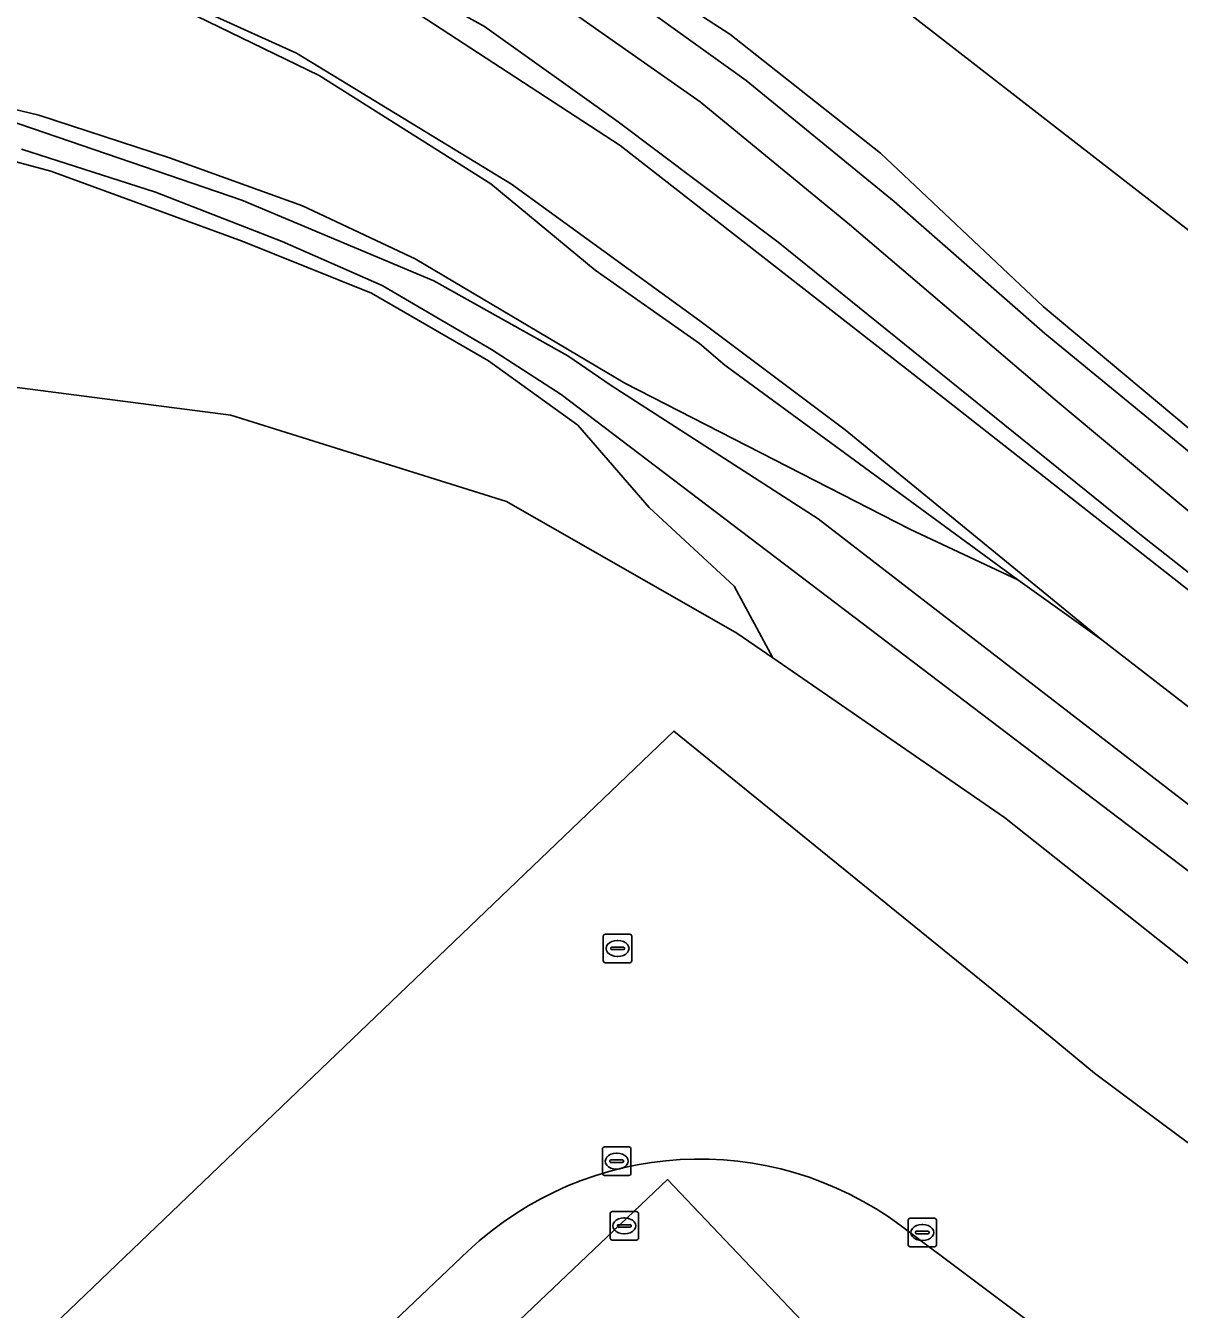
# Model space of a CAD drawing. Extents: x 156141 to 158132, y 385651 to 388333.
# Drawn here: x 156731.38 to 156771.87, y 388187.15 to 388232.22 of the extents above; entities that cross this region are included whole.
import ezdxf

# ---------------------------------------------------------------- set-up
doc = ezdxf.new("R2010")
doc.units = 0
for name, color, linetype in [('IMGEO_Grasland_agrarisch', 7, 'Continuous'), ('IMGEO_Groenvoorziening', 7, 'Continuous'), ('IMGEO_Kolk', 7, 'Continuous'), ('IMGEO_Loofbos', 7, 'Continuous'), ('IMGEO_Oever', 7, 'Continuous'), ('IMGEO_Parkeervlak_gesloten', 7, 'Continuous'), ('IMGEO_Rijbaan_lokaal_gesloten', 7, 'Continuous'), ('IMGEO_Rijbaan_lokaal_onverhard', 7, 'Continuous'), ('IMGEO_Rioolput', 7, 'Continuous'), ('IMGEO_Waterloop', 7, 'Continuous')]:
    doc.layers.add(name, color=color, linetype=linetype)

msp = doc.modelspace()

# ---------------------------------------------------------------- linework, layer by layer
at = {"layer": 'IMGEO_Grasland_agrarisch'}
for points in [[(156787.649, 388182.969), (156787.843, 388182.866), (156804.172, 388174.702), (156792.298, 388183.336), (156765.735, 388204.425), (156757.597, 388210.03), (156756.335, 388210.899), (156748.257, 388215.521), (156738.573, 388218.546), (156723.489, 388220.496), (156709.211, 388221.221), (156694.748, 388220.555), (156687.339, 388220.643), (156679.318, 388219.832), (156677.276, 388219.428), (156672.597, 388218.733), (156668.87, 388218.024), (156664.431, 388216.943), (156653.538, 388214.532), (156643.446, 388212.086), (156639.476, 388210.818), (156634.5, 388209.091), (156622.795, 388204.333), (156609.749, 388198.623)], [(156687.199, 388154.591), (156692.7, 388148.628), (156754.128, 388207.456), (156767.332, 388196.734), (156768.893, 388195.441), (156770.502, 388194.236), (156772.103, 388193.058), (156783.698, 388185.187)]]:
    msp.add_lwpolyline(points, dxfattribs=at)
at = {"layer": 'IMGEO_Groenvoorziening'}
for points in [[(156740.636, 388295.954), (156743.084, 388291.203), (156757.77, 388295.02), (156764.66, 388289.1), (156777.94, 388270.2), (156792.747, 388250), (156834.633, 388193.613), (156834.816, 388192.912), (156834.584, 388192.511), (156834.122, 388192.357), (156832.899, 388192.673), (156810.02, 388200.619), (156807.827, 388198.944), (156805.018, 388202.624), (156788.807, 388212.143), (156760.67, 388233.993)], [(156677.929, 388262.289), (156686.386, 388260.823), (156693.809, 388259.335), (156701.145, 388257.632), (156708.104, 388255.718), (156711.554, 388254.477), (156715.665, 388252.746), (156722.477, 388250.158), (156729.419, 388247.174), (156735.122, 388244.468), (156741.407, 388241.116), (156748.925, 388236.574), (156756.09, 388231.922), (156761.384, 388227.747), (156767.095, 388222.364), (156777.986, 388213.243), (156786.868, 388206.306), (156792.673, 388202.415), (156799.347, 388198.432), (156804.997, 388195.398), (156809.661, 388193.195), (156815.006, 388191.015), (156820.529, 388189.036)], [(156819.696, 388183.12), (156813.856, 388185.81), (156808.702, 388187.975), (156802.852, 388191.2), (156795.802, 388195.358), (156784.981, 388202.956), (156770.484, 388214.369), (156757.788, 388224.624), (156752.173, 388228.846), (156747.481, 388232.19), (156743.505, 388234.408), (156739.241, 388236.648), (156733.584, 388239.273), (156727.562, 388241.803), (156717.48, 388246.057), (156713.033, 388247.89), (156710.451, 388248.469), (156706.304, 388249.712), (156702.34, 388251.052), (156697.601, 388254.1)], [(156684.679, 388252.805), (156692.525, 388251.658), (156702.428, 388249.46), (156711.927, 388246.961), (156718.529, 388244.763), (156726.805, 388241.321), (156737.169, 388236.903), (156744.919, 388232.793), (156752.239, 388228.013), (156763.597, 388219.154), (156774.898, 388210.285), (156786.571, 388201.156), (156793.671, 388196.067), (156801.086, 388191.67), (156806.54, 388188.324), (156834.998, 388174.436)], [(156728.007, 388236.005), (156735.434, 388233.512), (156741.674, 388230.477), (156747.709, 388226.675), (156751.369, 388223.642), (156755.025, 388221.063), (156755.914, 388220.305), (156766.203, 388212.767), (156769.146, 388210.659), (156760.139, 388218.029), (156755.039, 388221.864), (156748.435, 388226.657), (156740.882, 388231.261), (156734.771, 388234.036), (156724.634, 388238.224)], [(156679.318, 388219.832), (156687.339, 388220.643), (156694.748, 388220.555), (156709.211, 388221.221), (156723.489, 388220.496), (156738.573, 388218.546), (156748.257, 388215.521), (156756.335, 388210.899), (156757.597, 388210.03), (156756.24, 388212.539), (156753.263, 388215.311), (156750.757, 388218.192), (156747.618, 388220.455), (156743.511, 388222.832), (156738.976, 388224.654), (156732.255, 388227.113), (156724.81, 388229.115), (156717.394, 388230.768), (156710.194, 388232.426), (156700.468, 388234.11), (156694.421, 388234.706), (156690.091, 388235.132), (156680.186, 388235.771)], [(156721.703, 388231.514), (156731.835, 388229.076), (156736.428, 388227.582), (156741.09, 388225.9), (156745.045, 388224.031), (156752.41, 388219.676), (156762.412, 388214.545), (156766.203, 388212.767), (156755.914, 388220.305), (156755.025, 388221.063), (156751.369, 388223.642), (156747.709, 388226.675), (156741.674, 388230.477), (156735.434, 388233.512), (156728.007, 388236.005)], [(156720.025, 388164.421), (156722.478, 388161.84), (156753.902, 388191.71), (156763.335, 388181.784)], [(156769.663, 388184.414), (156762.118, 388190.076)], [(156746.901, 388189.194), (156720.65, 388164.262), (156720.275, 388164.659), (156720.025, 388164.421)]]:
    msp.add_lwpolyline(points, dxfattribs=at)
msp.add_arc((156755.034, 388180.586), 11.842, 53.2592, 133.3753, dxfattribs=at)
at = {"layer": 'IMGEO_Kolk'}
for p, q in [((156751.622, 388191.929), (156751.622, 388192.781)), ((156751.697, 388192.855), (156752.549, 388192.855)), ((156752.11, 388192.635), (156752.135, 388192.635)), ((156752.623, 388192.781), (156752.623, 388191.929)), ((156751.881, 388192.349), (156751.881, 388192.361)), ((156752.319, 388192.312), (156751.921, 388192.312)), ((156751.924, 388192.398), (156752.322, 388192.398)), ((156752.133, 388192.075), (156752.108, 388192.075)), ((156752.365, 388192.361), (156752.365, 388192.349)), ((156752.549, 388191.855), (156751.697, 388191.855)), ((156751.889, 388189.656), (156751.889, 388190.508)), ((156751.964, 388190.582), (156752.816, 388190.582)), ((156752.377, 388190.362), (156752.402, 388190.362)), ((156752.89, 388190.508), (156752.89, 388189.656)), ((156762.348, 388189.423), (156762.348, 388190.275)), ((156762.423, 388190.349), (156763.275, 388190.349)), ((156763.349, 388190.275), (156763.349, 388189.423)), ((156752.148, 388190.076), (156752.148, 388190.088)), ((156752.586, 388190.039), (156752.188, 388190.039)), ((156752.191, 388190.125), (156752.589, 388190.125)), ((156752.4, 388189.802), (156752.375, 388189.802)), ((156752.632, 388190.088), (156752.632, 388190.076)), ((156762.607, 388189.843), (156762.607, 388189.855)), ((156763.045, 388189.806), (156762.647, 388189.806)), ((156762.65, 388189.892), (156763.048, 388189.892)), ((156762.836, 388190.129), (156762.861, 388190.129)), ((156763.091, 388189.855), (156763.091, 388189.843)), ((156752.816, 388189.582), (156751.964, 388189.582)), ((156763.275, 388189.349), (156762.423, 388189.349)), ((156762.859, 388189.569), (156762.834, 388189.569))]:
    msp.add_line(p, q, dxfattribs=at)
for points in [[(156751.622, 388191.929), (156751.622, 388192.781)], [(156751.697, 388192.855), (156752.549, 388192.855)], [(156752.623, 388192.781), (156752.623, 388191.929)], [(156752.549, 388191.855), (156751.697, 388191.855)], [(156751.889, 388189.656), (156751.889, 388190.508)], [(156751.964, 388190.582), (156752.816, 388190.582)], [(156752.89, 388190.508), (156752.89, 388189.656)], [(156762.348, 388189.423), (156762.348, 388190.275)], [(156762.423, 388190.349), (156763.275, 388190.349)], [(156763.349, 388190.275), (156763.349, 388189.423)], [(156752.816, 388189.582), (156751.964, 388189.582)], [(156763.275, 388189.349), (156762.423, 388189.349)]]:
    msp.add_lwpolyline(points, dxfattribs=at)
for centre, radius, start, end in [((156751.699, 388192.779), 0.0765, 91.552, 178.448), ((156751.699, 388192.779), 0.0765, 91.552, 178.448), ((156752.547, 388192.779), 0.0765, 1.552, 88.448), ((156752.547, 388192.779), 0.0765, 1.552, 88.448), ((156751.921, 388192.358), 0.0403, 85.8775, 175.7526), ((156751.918, 388192.348), 0.0366, 178.938, 274.7102), ((156752.322, 388192.355), 0.043, 264.8664, 352.4533), ((156752.326, 388192.36), 0.0386, 1.7309, 96.639), ((156751.699, 388191.931), 0.0765, 181.552, 268.448), ((156751.699, 388191.931), 0.0765, 181.552, 268.448), ((156752.547, 388191.931), 0.0765, 271.552, 358.448), ((156752.547, 388191.931), 0.0765, 271.552, 358.448), ((156751.966, 388190.506), 0.0765, 91.552, 178.448), ((156751.966, 388190.506), 0.0765, 91.552, 178.448), ((156752.814, 388190.506), 0.0765, 1.552, 88.448), ((156752.814, 388190.506), 0.0765, 1.552, 88.448), ((156762.425, 388190.273), 0.0765, 91.552, 178.448), ((156762.425, 388190.273), 0.0765, 91.552, 178.448), ((156763.273, 388190.273), 0.0765, 1.552, 88.448), ((156763.273, 388190.273), 0.0765, 1.552, 88.448), ((156752.188, 388190.085), 0.0403, 85.8775, 175.7526), ((156752.185, 388190.075), 0.0366, 178.938, 274.7102), ((156752.589, 388190.082), 0.043, 264.8664, 352.4533), ((156752.593, 388190.087), 0.0386, 1.7309, 96.639), ((156762.647, 388189.852), 0.0403, 85.8775, 175.7526), ((156762.644, 388189.842), 0.0366, 178.938, 274.7102), ((156763.048, 388189.849), 0.043, 264.8664, 352.4533), ((156763.052, 388189.854), 0.0386, 1.7309, 96.639), ((156751.966, 388189.658), 0.0765, 181.552, 268.448), ((156751.966, 388189.658), 0.0765, 181.552, 268.448), ((156752.814, 388189.658), 0.0765, 271.552, 358.448), ((156752.814, 388189.658), 0.0765, 271.552, 358.448), ((156762.425, 388189.425), 0.0765, 181.552, 268.448), ((156762.425, 388189.425), 0.0765, 181.552, 268.448), ((156763.273, 388189.425), 0.0765, 271.552, 358.448), ((156763.273, 388189.425), 0.0765, 271.552, 358.448)]:
    msp.add_arc(centre, radius, start, end, dxfattribs=at)
for centre, major_axis, ratio, start_param, end_param in [((156752.109, 388192.355), (-0.387, 0.002), 0.722429, 4.712389, 7.853982), ((156752.134, 388192.355), (-0.39, 0.002), 0.717154, 1.570796, 4.712389), ((156752.376, 388190.082), (-0.387, 0.002), 0.722429, 4.712389, 7.853982), ((156752.401, 388190.082), (-0.39, 0.002), 0.717154, 1.570796, 4.712389), ((156762.835, 388189.849), (-0.387, 0.002), 0.722429, 4.712389, 7.853982), ((156762.86, 388189.849), (-0.39, 0.002), 0.717154, 1.570796, 4.712389)]:
    msp.add_ellipse(centre, major_axis=major_axis, ratio=ratio, start_param=start_param, end_param=end_param, dxfattribs=at)
at = {"layer": 'IMGEO_Loofbos'}
msp.add_lwpolyline([(156760.67, 388233.993), (156788.807, 388212.143), (156805.018, 388202.624), (156797.295, 388212.739), (156806.412, 388219.699), (156816.944, 388205.905), (156810.02, 388200.619), (156832.899, 388192.673), (156834.122, 388192.357), (156834.584, 388192.511), (156834.816, 388192.912), (156834.633, 388193.613), (156792.747, 388250)], dxfattribs=at)
at = {"layer": 'IMGEO_Oever'}
for points in [[(156820.529, 388189.036), (156815.006, 388191.015), (156809.661, 388193.195), (156804.997, 388195.398), (156799.347, 388198.432), (156792.673, 388202.415), (156786.868, 388206.306), (156777.986, 388213.243), (156767.095, 388222.364), (156761.384, 388227.747), (156756.09, 388231.922), (156748.925, 388236.574), (156741.407, 388241.116), (156735.122, 388244.468), (156729.419, 388247.174), (156722.477, 388250.158), (156715.665, 388252.746), (156711.554, 388254.477), (156708.104, 388255.718), (156701.145, 388257.632), (156693.809, 388259.335), (156686.386, 388260.823), (156677.929, 388262.289)], [(156680.148, 388260.792), (156688.53, 388259.308), (156693.838, 388258.132), (156700.136, 388256.633), (156706.532, 388254.883), (156714.517, 388252.089), (156721.271, 388249.592), (156726.503, 388247.547), (156738.084, 388242.011), (156744.008, 388238.781), (156750.468, 388234.751), (156756.665, 388230.297), (156761.86, 388226.044), (156767.145, 388221.41), (156778.136, 388212.402), (156785.668, 388206.686), (156791.573, 388202.504), (156796.129, 388199.577), (156806.792, 388193.538), (156813.783, 388190.374), (156822.281, 388186.937)], [(156816.982, 388187.282), (156808.66, 388190.665), (156803.238, 388193.348), (156791.393, 388200.534), (156785.481, 388204.881), (156778.948, 388209.552), (156767.516, 388219.084), (156760.288, 388225.242), (156755.053, 388229.545), (156749.114, 388233.728), (156742.265, 388237.8), (156738.869, 388239.588), (156732.407, 388242.74), (156727.574, 388244.833), (156717.635, 388249.432), (156715.16, 388250.089), (156708.543, 388252.176), (156701.231, 388254.604), (156693.879, 388256.453), (156688.111, 388257.751), (156680.29, 388258.968)], [(156684.537, 388256.861), (156693.918, 388254.856), (156697.601, 388254.1), (156702.34, 388251.052), (156706.304, 388249.712), (156710.451, 388248.469), (156713.033, 388247.89), (156717.48, 388246.057), (156727.562, 388241.803), (156733.584, 388239.273), (156739.241, 388236.648), (156743.505, 388234.408), (156747.481, 388232.19), (156752.173, 388228.846), (156757.788, 388224.624), (156770.484, 388214.369), (156784.981, 388202.956), (156795.802, 388195.358), (156802.852, 388191.2), (156808.702, 388187.975), (156813.856, 388185.81), (156819.696, 388183.12)], [(156780.783, 388201.659), (156769.146, 388210.659), (156766.203, 388212.767), (156762.412, 388214.545), (156752.41, 388219.676), (156745.045, 388224.031), (156741.09, 388225.9), (156736.428, 388227.582), (156731.835, 388229.076), (156721.703, 388231.514)], [(156724.81, 388229.115), (156732.255, 388227.113), (156738.976, 388224.654), (156743.511, 388222.832), (156747.618, 388220.455), (156750.757, 388218.192), (156753.263, 388215.311), (156756.24, 388212.539), (156757.597, 388210.03), (156765.735, 388204.425), (156792.298, 388183.336)], [(156730.311, 388229.054), (156738.963, 388226.092), (156745.698, 388223.267), (156750.408, 388220.63), (156751.931, 388219.591), (156759.195, 388214.912), (156793.208, 388188.657)], [(156781.82, 388195.227), (156750.177, 388219.276), (156747.726, 388220.855), (156743.887, 388223.098), (156740.38, 388224.649), (156735.933, 388226.378), (156731.23, 388227.89)]]:
    msp.add_lwpolyline(points, dxfattribs=at)
at = {"layer": 'IMGEO_Parkeervlak_gesloten'}
msp.add_lwpolyline([(156763.335, 388181.784), (156753.902, 388191.71), (156722.478, 388161.84), (156720.025, 388164.421), (156698.919, 388144.327), (156733.142, 388108.325), (156765.107, 388138.665), (156762.117, 388141.813), (156761.753, 388141.468), (156761.23, 388142.021), (156761.593, 388142.365), (156758.223, 388145.914)], dxfattribs=at)
at = {"layer": 'IMGEO_Rijbaan_lokaal_gesloten'}
for points in [[(156783.698, 388185.187), (156772.103, 388193.058), (156770.502, 388194.236), (156768.893, 388195.441), (156767.332, 388196.734), (156754.128, 388207.456), (156692.7, 388148.628), (156697.941, 388143.396), (156698.919, 388144.327), (156720.025, 388164.421), (156720.275, 388164.659), (156720.65, 388164.262), (156746.901, 388189.194)], [(156762.118, 388190.076), (156769.663, 388184.414)]]:
    msp.add_lwpolyline(points, dxfattribs=at)
msp.add_arc((156755.034, 388180.586), 11.842, 53.2592, 133.3753, dxfattribs=at)
at = {"layer": 'IMGEO_Rijbaan_lokaal_onverhard'}
for points in [[(156834.998, 388174.436), (156806.54, 388188.324), (156801.086, 388191.67), (156793.671, 388196.067), (156786.571, 388201.156), (156774.898, 388210.285), (156763.597, 388219.154), (156752.239, 388228.013), (156744.919, 388232.793), (156737.169, 388236.903), (156726.805, 388241.321), (156718.529, 388244.763), (156711.927, 388246.961), (156702.428, 388249.46), (156692.525, 388251.658), (156684.679, 388252.805)], [(156680.948, 388248.927), (156688.739, 388247.693), (156697.985, 388246.229), (156708.436, 388243.599), (156724.634, 388238.224), (156734.771, 388234.036), (156740.882, 388231.261), (156748.435, 388226.657), (156755.039, 388221.864), (156760.139, 388218.029), (156769.146, 388210.659), (156780.783, 388201.659), (156796.676, 388189.367), (156804.22, 388186.081), (156813.381, 388181.913), (156813.992, 388181.635), (156815.49, 388180.402), (156816.592, 388179.328)]]:
    msp.add_lwpolyline(points, dxfattribs=at)
at = {"layer": 'IMGEO_Rioolput'}
for p, q in [((156751.652, 388199.398), (156751.652, 388200.25)), ((156751.727, 388200.324), (156752.579, 388200.324)), ((156752.653, 388200.25), (156752.653, 388199.398)), ((156751.911, 388199.818), (156751.911, 388199.83)), ((156752.349, 388199.781), (156751.951, 388199.781)), ((156751.954, 388199.867), (156752.352, 388199.867)), ((156752.14, 388200.104), (156752.165, 388200.104)), ((156752.395, 388199.83), (156752.395, 388199.818)), ((156752.579, 388199.324), (156751.727, 388199.324)), ((156752.163, 388199.544), (156752.138, 388199.544))]:
    msp.add_line(p, q, dxfattribs=at)
for points in [[(156751.652, 388199.398), (156751.652, 388200.25)], [(156751.727, 388200.324), (156752.579, 388200.324)], [(156752.653, 388200.25), (156752.653, 388199.398)], [(156752.579, 388199.324), (156751.727, 388199.324)]]:
    msp.add_lwpolyline(points, dxfattribs=at)
for centre, radius, start, end in [((156751.729, 388200.248), 0.0765, 91.552, 178.448), ((156751.729, 388200.248), 0.0765, 91.552, 178.448), ((156752.577, 388200.248), 0.0765, 1.552, 88.448), ((156752.577, 388200.248), 0.0765, 1.552, 88.448), ((156751.951, 388199.827), 0.0403, 85.8775, 175.7526), ((156751.948, 388199.817), 0.0366, 178.938, 274.7102), ((156752.352, 388199.824), 0.043, 264.8664, 352.4533), ((156752.356, 388199.829), 0.0386, 1.7309, 96.639), ((156751.729, 388199.4), 0.0765, 181.552, 268.448), ((156751.729, 388199.4), 0.0765, 181.552, 268.448), ((156752.577, 388199.4), 0.0765, 271.552, 358.448), ((156752.577, 388199.4), 0.0765, 271.552, 358.448)]:
    msp.add_arc(centre, radius, start, end, dxfattribs=at)
for centre, major_axis, ratio, start_param, end_param in [((156752.139, 388199.824), (-0.387, 0.002), 0.722429, 4.712389, 7.853982), ((156752.164, 388199.824), (-0.39, 0.002), 0.717154, 1.570796, 4.712389)]:
    msp.add_ellipse(centre, major_axis=major_axis, ratio=ratio, start_param=start_param, end_param=end_param, dxfattribs=at)
at = {"layer": 'IMGEO_Waterloop'}
for points in [[(156822.281, 388186.937), (156813.783, 388190.374), (156806.792, 388193.538), (156796.129, 388199.577), (156791.573, 388202.504), (156785.668, 388206.686), (156778.136, 388212.402), (156767.145, 388221.41), (156761.86, 388226.044), (156756.665, 388230.297), (156750.468, 388234.751), (156744.008, 388238.781), (156738.084, 388242.011), (156726.503, 388247.547), (156721.271, 388249.592), (156714.517, 388252.089), (156706.532, 388254.883), (156700.136, 388256.633), (156693.838, 388258.132), (156688.53, 388259.308), (156680.148, 388260.792)], [(156680.29, 388258.968), (156688.111, 388257.751), (156693.879, 388256.453), (156701.231, 388254.604), (156708.543, 388252.176), (156715.16, 388250.089), (156717.635, 388249.432), (156727.574, 388244.833), (156732.407, 388242.74), (156738.869, 388239.588), (156742.265, 388237.8), (156749.114, 388233.728), (156755.053, 388229.545), (156760.288, 388225.242), (156767.516, 388219.084), (156778.948, 388209.552), (156785.481, 388204.881), (156791.393, 388200.534), (156803.238, 388193.348), (156808.66, 388190.665), (156816.982, 388187.282)], [(156793.208, 388188.657), (156759.195, 388214.912), (156751.931, 388219.591), (156750.408, 388220.63), (156745.698, 388223.267), (156738.963, 388226.092), (156730.311, 388229.054)], [(156731.23, 388227.89), (156735.933, 388226.378), (156740.38, 388224.649), (156743.887, 388223.098), (156747.726, 388220.855), (156750.177, 388219.276), (156781.82, 388195.227)]]:
    msp.add_lwpolyline(points, dxfattribs=at)

doc.saveas('drawing.dxf')
